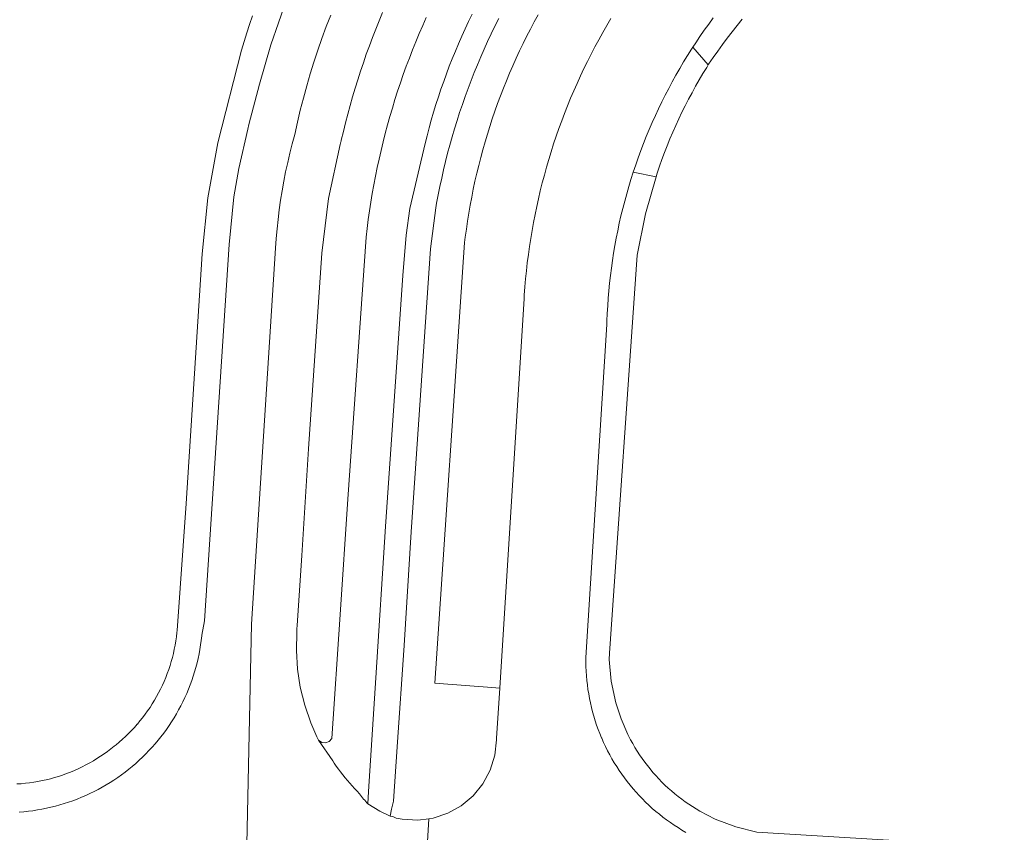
# Model space of a CAD drawing. Extents: x 146402 to 164798, y 455483 to 464134.
# Tile 357 of 575: x 157228 to 157302, y 461802 to 461863. Entities that reach past the tile are written whole.
import ezdxf

# ---------------------------------------------------------------- set-up
doc = ezdxf.new("R2010")
doc.units = 0
doc.header["$LTSCALE"] = 0.2
for name, color, linetype, lineweight in [('B-XX-VH-VERHARDING_ASFALT-GV', 252, 'CONTINUOUS', 18), ('B-XX-VH-VERHARDING_BETONSTRAATSTEEN-GV', 252, 'CONTINUOUS', 18), ('B-XX-VH-VERHARDING_TEGEL-GV', 252, 'CONTINUOUS', 18)]:
    doc.layers.add(name, color=color, linetype=linetype, lineweight=lineweight)

msp = doc.modelspace()

# ---------------------------------------------------------------- linework, layer by layer
at = {"layer": 'B-XX-VH-VERHARDING_ASFALT-GV'}
for points in [[(157248.135, 461864.519), (157246.981, 461861.226), (157246.147, 461858.292), (157245.349, 461855.259), (157245.258, 461854.915), (157244.577, 461851.964), (157244.224, 461849.841), (157243.861, 461846.261), (157242.015, 461818.082), (157241.82, 461817.011), (157241.814, 461816.955), (157241.774, 461816.613), (157241.726, 461816.272), (157241.67, 461815.933), (157241.606, 461815.595), (157241.534, 461815.258), (157241.454, 461814.923), (157241.367, 461814.591), (157241.272, 461814.26), (157241.169, 461813.931), (157241.059, 461813.605), (157240.941, 461813.282), (157240.815, 461812.962), (157240.682, 461812.644), (157240.542, 461812.33), (157240.395, 461812.019), (157240.24, 461811.712), (157240.078, 461811.408), (157239.91, 461811.108), (157239.734, 461810.812), (157239.552, 461810.52), (157239.362, 461810.233), (157239.167, 461809.95), (157238.964, 461809.671), (157238.755, 461809.398), (157238.54, 461809.129), (157238.319, 461808.866), (157238.092, 461808.607), (157237.858, 461808.354), (157237.619, 461808.107), (157237.374, 461807.865), (157237.124, 461807.629), (157236.868, 461807.399), (157236.607, 461807.174), (157236.341, 461806.956), (157236.07, 461806.744), (157235.794, 461806.539), (157235.513, 461806.34), (157235.228, 461806.148), (157234.938, 461805.962), (157234.644, 461805.783), (157234.346, 461805.611), (157234.044, 461805.446), (157233.738, 461805.288), (157233.429, 461805.137), (157233.117, 461804.993), (157232.801, 461804.857), (157232.481, 461804.728), (157232.16, 461804.606), (157231.835, 461804.492), (157231.508, 461804.386), (157231.178, 461804.287), (157230.846, 461804.196), (157230.512, 461804.112), (157230.177, 461804.037), (157229.839, 461803.969), (157229.5, 461803.909), (157229.16, 461803.857), (157228.819, 461803.813), (157228.477, 461803.777), (157228.134, 461803.749)], [(157244.772, 461781.324), (157245.527, 461817.825), (157247.337, 461846), (157247.387, 461846.719), (157247.449, 461847.437), (157247.524, 461848.154), (157247.613, 461848.869), (157247.714, 461849.583), (157247.828, 461850.295), (157247.955, 461851.004), (157248.095, 461851.711), (157248.247, 461852.416), (157248.412, 461853.117), (157248.59, 461853.816), (157248.78, 461854.511), (157248.979, 461855.425), (157249.195, 461856.336), (157249.426, 461857.243), (157249.672, 461858.146), (157249.934, 461859.044), (157250.212, 461859.938), (157250.505, 461860.827), (157250.813, 461861.71), (157251.137, 461862.588), (157251.476, 461863.461)], [(157251.476, 461863.461), (157251.137, 461862.588), (157250.813, 461861.71), (157250.505, 461860.827), (157250.212, 461859.938), (157249.934, 461859.044), (157249.672, 461858.146), (157249.426, 461857.243), (157249.195, 461856.336), (157248.979, 461855.425), (157248.78, 461854.511), (157248.59, 461853.816), (157248.412, 461853.117), (157248.247, 461852.416), (157248.095, 461851.711), (157247.955, 461851.004), (157247.828, 461850.295), (157247.714, 461849.583), (157247.613, 461848.869), (157247.524, 461848.154), (157247.449, 461847.437), (157247.387, 461846.719), (157247.337, 461846), (157245.527, 461817.825), (157244.772, 461781.324)], [(157258.318, 461794.806), (157258.827, 461803.257), (157257.987, 461803.146), (157256.829, 461803.213), (157256.383, 461803.307), (157256.137, 461803.411), (157255.925, 461803.443), (157255.14, 461803.831), (157254.262, 461804.363), (157254.178, 461804.452), (157254.095, 461804.542), (157254.015, 461804.634), (157253.936, 461804.727), (157253.858, 461804.822), (157253.783, 461804.918), (157253.709, 461805.016), (157253.637, 461805.115), (157253.447, 461805.309), (157253.26, 461805.507), (157253.076, 461805.708), (157252.896, 461805.912), (157252.72, 461806.119), (157252.547, 461806.329), (157252.377, 461806.541), (157252.212, 461806.757), (157252.05, 461806.976), (157251.891, 461807.197), (157251.737, 461807.421), (157251.631, 461807.58), (157250.563, 461809.137), (157250.431, 461809.394), (157249.973, 461810.445), (157249.524, 461811.753), (157249.194, 461813.097), (157248.985, 461814.464), (157248.9, 461815.845), (157248.938, 461817.228), (157248.939, 461817.482), (157248.965, 461817.739), (157249.308, 461822.976), (157249.813, 461830.975), (157250.817, 461845.627), (157251.306, 461849.725), (157252.179, 461853.759), (157252.205, 461853.857), (157252.231, 461853.955), (157252.248, 461854.017), (157252.265, 461854.079), (157252.418, 461854.733), (157252.578, 461855.384), (157252.747, 461856.034), (157252.922, 461856.682), (157253.106, 461857.328), (157253.297, 461857.971), (157253.497, 461858.612), (157253.703, 461859.251), (157253.918, 461859.887), (157254.139, 461860.521), (157254.369, 461861.151), (157254.606, 461861.78), (157254.85, 461862.405), (157255.102, 461863.027), (157255.361, 461863.646)], [(157258.63, 461863.274), (157258.361, 461862.672), (157258.101, 461862.067), (157257.848, 461861.459), (157257.602, 461860.848), (157257.363, 461860.234), (157257.132, 461859.617), (157256.909, 461858.997), (157256.693, 461858.375), (157256.484, 461857.75), (157256.284, 461857.122), (157256.09, 461856.492), (157255.905, 461855.86), (157255.727, 461855.226), (157255.557, 461854.59), (157255.395, 461853.951), (157255.24, 461853.311), (157255.093, 461852.669), (157254.954, 461852.025), (157254.823, 461851.379), (157254.7, 461850.732), (157254.584, 461850.083), (157254.477, 461849.433), (157254.377, 461848.782), (157254.286, 461848.13), (157254.202, 461847.477), (157254.126, 461846.822), (157254.125, 461846.813), (157252.742, 461827.183), (157252.178, 461818.547), (157251.545, 461809.26), (157251.356, 461809.042), (157251.087, 461808.938), (157250.8, 461808.972), (157250.563, 461809.137), (157251.631, 461807.58), (157251.737, 461807.421), (157251.891, 461807.197), (157252.05, 461806.976), (157252.212, 461806.757), (157252.377, 461806.541), (157252.547, 461806.329), (157252.72, 461806.119), (157252.896, 461805.912), (157253.076, 461805.708), (157253.26, 461805.507), (157253.447, 461805.309), (157253.637, 461805.115), (157253.709, 461805.016), (157253.783, 461804.918), (157253.858, 461804.822), (157253.936, 461804.727), (157254.015, 461804.634), (157254.095, 461804.542), (157254.178, 461804.452), (157254.262, 461804.363), (157254.305, 461805.288), (157254.859, 461813.809), (157255.57, 461825.155), (157256.875, 461843.954), (157257.12, 461846.973), (157257.4, 461848.961), (157258.544, 461853.827), (157258.691, 461854.417), (157258.845, 461855.004), (157259.007, 461855.59), (157259.177, 461856.173), (157259.355, 461856.755), (157259.54, 461857.333), (157259.733, 461857.909), (157259.933, 461858.483), (157260.141, 461859.054), (157260.357, 461859.622), (157260.58, 461860.188), (157260.81, 461860.75), (157261.047, 461861.309), (157261.293, 461861.865), (157261.545, 461862.418), (157261.804, 461862.967), (157262.071, 461863.513)]]:
    msp.add_lwpolyline(points, dxfattribs=at)
at = {"layer": 'B-XX-VH-VERHARDING_BETONSTRAATSTEEN-GV'}
for points in [[(157272.463, 461863.189), (157272.153, 461862.665), (157271.851, 461862.138), (157271.555, 461861.606), (157271.266, 461861.07), (157270.985, 461860.531), (157270.71, 461859.988), (157270.443, 461859.442), (157270.183, 461858.892), (157269.93, 461858.338), (157269.684, 461857.782), (157269.446, 461857.222), (157269.215, 461856.659), (157268.992, 461856.093), (157268.776, 461855.524), (157268.567, 461854.953), (157268.366, 461854.378), (157268.173, 461853.802), (157267.987, 461853.222), (157267.809, 461852.641), (157267.638, 461852.057), (157267.475, 461851.47), (157267.321, 461850.882), (157267.173, 461850.292), (157267.034, 461849.7), (157266.902, 461849.106), (157266.778, 461848.51), (157266.662, 461847.913), (157266.554, 461847.314), (157266.453, 461846.714), (157266.361, 461846.113), (157266.276, 461845.51), (157266.2, 461844.907), (157266.131, 461844.302), (157266.07, 461843.697), (157266.018, 461843.091), (157265.973, 461842.484), (157265.956, 461842.221), (157264.131, 461813.033), (157263.901, 461809.28), (157263.894, 461809.162), (157263.763, 461808.009), (157263.417, 461806.902), (157262.869, 461805.879), (157262.138, 461804.978), (157261.25, 461804.231), (157260.238, 461803.664), (157259.137, 461803.298), (157258.827, 461803.257), (157258.318, 461794.806)], [(157267.002, 461863.47), (157266.71, 461862.937), (157266.426, 461862.4), (157266.148, 461861.859), (157265.878, 461861.315), (157265.615, 461860.767), (157265.359, 461860.216), (157265.11, 461859.661), (157264.869, 461859.103), (157264.635, 461858.542), (157264.408, 461857.978), (157264.189, 461857.411), (157263.977, 461856.842), (157263.773, 461856.269), (157263.576, 461855.694), (157263.387, 461855.117), (157263.206, 461854.536), (157263.032, 461853.954), (157262.866, 461853.369), (157262.708, 461852.783), (157262.557, 461852.194), (157262.414, 461851.603), (157262.279, 461851.01), (157262.152, 461850.416), (157262.033, 461849.82), (157261.921, 461849.223), (157261.817, 461848.624), (157261.722, 461848.024), (157261.634, 461847.422), (157261.554, 461846.82), (157261.506, 461846.427), (157259.261, 461813.401), (157263.536, 461813.083), (157264.131, 461813.033), (157265.956, 461842.221), (157265.973, 461842.484), (157266.018, 461843.091), (157266.07, 461843.697), (157266.131, 461844.302), (157266.2, 461844.907), (157266.276, 461845.51), (157266.361, 461846.113), (157266.453, 461846.714), (157266.554, 461847.314), (157266.662, 461847.913), (157266.778, 461848.51), (157266.902, 461849.106), (157267.034, 461849.7), (157267.173, 461850.292), (157267.321, 461850.882), (157267.475, 461851.47), (157267.638, 461852.057), (157267.809, 461852.641), (157267.987, 461853.222), (157268.173, 461853.802), (157268.366, 461854.378), (157268.567, 461854.953), (157268.776, 461855.524), (157268.992, 461856.093), (157269.215, 461856.659), (157269.446, 461857.222), (157269.684, 461857.782), (157269.93, 461858.338), (157270.183, 461858.892), (157270.443, 461859.442), (157270.71, 461859.988), (157270.985, 461860.531), (157271.266, 461861.07), (157271.555, 461861.606), (157271.851, 461862.138), (157272.153, 461862.665), (157272.463, 461863.189)], [(157278.079, 461802.232), (157277.782, 461802.405), (157277.489, 461802.585), (157277.2, 461802.772), (157276.916, 461802.965), (157276.636, 461803.165), (157276.361, 461803.372), (157276.091, 461803.584), (157275.826, 461803.803), (157275.565, 461804.028), (157275.311, 461804.259), (157275.062, 461804.496), (157274.818, 461804.739), (157274.58, 461804.987), (157274.348, 461805.241), (157274.122, 461805.5), (157273.901, 461805.764), (157273.688, 461806.033), (157273.48, 461806.308), (157273.279, 461806.586), (157273.084, 461806.87), (157272.896, 461807.158), (157272.715, 461807.45), (157272.541, 461807.747), (157272.373, 461808.047), (157272.213, 461808.351), (157272.06, 461808.659), (157271.914, 461808.97), (157271.775, 461809.285), (157271.764, 461809.31), (157271.633, 461809.628), (157271.51, 461809.948), (157271.394, 461810.272), (157271.286, 461810.598), (157271.185, 461810.926), (157271.092, 461811.257), (157271.007, 461811.59), (157270.929, 461811.924), (157270.859, 461812.261), (157270.797, 461812.599), (157270.743, 461812.938), (157270.697, 461813.278), (157270.659, 461813.62), (157270.629, 461813.962), (157270.607, 461814.305), (157270.593, 461814.648), (157270.586, 461814.992), (157270.588, 461815.335), (157272.156, 461840.274), (157272.164, 461840.542), (157272.188, 461841.109), (157272.219, 461841.676), (157272.259, 461842.243), (157272.306, 461842.809), (157272.362, 461843.374), (157272.425, 461843.939), (157272.497, 461844.503), (157272.576, 461845.065), (157272.663, 461845.626), (157272.758, 461846.186), (157272.861, 461846.745), (157272.972, 461847.302), (157273.09, 461847.858), (157273.217, 461848.411), (157273.351, 461848.963), (157273.493, 461849.514), (157273.643, 461850.061), (157273.8, 461850.607), (157273.965, 461851.151), (157274.137, 461851.691), (157274.319, 461852.231), (157274.506, 461852.767), (157274.702, 461853.3), (157274.905, 461853.831), (157275.115, 461854.358), (157275.333, 461854.883), (157275.558, 461855.404), (157275.791, 461855.923), (157276.03, 461856.438), (157276.277, 461856.949), (157276.532, 461857.457), (157276.793, 461857.962), (157277.061, 461858.462), (157277.337, 461858.959), (157277.619, 461859.452), (157277.908, 461859.941), (157278.205, 461860.426), (157278.508, 461860.906), (157278.601, 461861.05), (157278.817, 461861.382), (157279.133, 461861.854), (157279.456, 461862.321), (157279.786, 461862.784), (157280.122, 461863.242)]]:
    msp.add_lwpolyline(points, dxfattribs=at)
msp.add_lwpolyline([(157279.75, 461859.721), (157278.601, 461861.05), (157278.508, 461860.906), (157278.205, 461860.426), (157277.908, 461859.941), (157277.619, 461859.452), (157277.337, 461858.959), (157277.061, 461858.462), (157276.793, 461857.962), (157276.532, 461857.457), (157276.277, 461856.949), (157276.03, 461856.438), (157275.791, 461855.923), (157275.558, 461855.404), (157275.333, 461854.883), (157275.115, 461854.358), (157274.905, 461853.831), (157274.702, 461853.3), (157274.506, 461852.767), (157274.319, 461852.231), (157274.137, 461851.691), (157275.847, 461851.341), (157275.923, 461851.606), (157276.1, 461852.126), (157276.285, 461852.642), (157276.477, 461853.157), (157276.677, 461853.668), (157276.884, 461854.176), (157277.098, 461854.681), (157277.32, 461855.183), (157277.549, 461855.682), (157277.785, 461856.177), (157278.029, 461856.669), (157278.28, 461857.158), (157278.537, 461857.642), (157278.802, 461858.123), (157279.074, 461858.6), (157279.352, 461859.073), (157279.638, 461859.541)], close=True, dxfattribs=at)
at = {"layer": 'B-XX-VH-VERHARDING_TEGEL-GV'}
for points in [[(157228.134, 461803.749), (157228.477, 461803.777), (157228.819, 461803.813), (157229.16, 461803.857), (157229.5, 461803.909), (157229.839, 461803.969), (157230.177, 461804.037), (157230.512, 461804.112), (157230.846, 461804.196), (157231.178, 461804.287), (157231.508, 461804.386), (157231.835, 461804.492), (157232.16, 461804.606), (157232.481, 461804.728), (157232.801, 461804.857), (157233.117, 461804.993), (157233.429, 461805.137), (157233.738, 461805.288), (157234.044, 461805.446), (157234.346, 461805.611), (157234.644, 461805.783), (157234.938, 461805.962), (157235.228, 461806.148), (157235.513, 461806.34), (157235.794, 461806.539), (157236.07, 461806.744), (157236.341, 461806.956), (157236.607, 461807.174), (157236.868, 461807.399), (157237.124, 461807.629), (157237.374, 461807.865), (157237.619, 461808.107), (157237.858, 461808.354), (157238.092, 461808.607), (157238.319, 461808.866), (157238.54, 461809.129), (157238.755, 461809.398), (157238.964, 461809.671), (157239.167, 461809.95), (157239.362, 461810.233), (157239.552, 461810.52), (157239.734, 461810.812), (157239.91, 461811.108), (157240.078, 461811.408), (157240.24, 461811.712), (157240.395, 461812.019), (157240.542, 461812.33), (157240.682, 461812.644), (157240.815, 461812.962), (157240.941, 461813.282), (157241.059, 461813.605), (157241.169, 461813.931), (157241.272, 461814.26), (157241.367, 461814.591), (157241.454, 461814.923), (157241.534, 461815.258), (157241.606, 461815.595), (157241.67, 461815.933), (157241.726, 461816.272), (157241.774, 461816.613), (157241.814, 461816.955), (157241.82, 461817.011), (157242.015, 461818.082), (157243.861, 461846.261), (157244.224, 461849.841), (157244.577, 461851.964), (157245.258, 461854.915), (157245.349, 461855.259), (157246.147, 461858.292), (157246.981, 461861.226), (157248.135, 461864.519)], [(157245.615, 461863.405), (157245.395, 461862.761), (157245.182, 461862.115), (157244.977, 461861.466), (157244.779, 461860.815), (157243.005, 461853.892), (157242.255, 461849.754), (157241.853, 461845.568), (157240.634, 461826.874), (157239.967, 461817.362), (157239.951, 461817.197), (157239.913, 461816.883), (157239.868, 461816.57), (157239.815, 461816.258), (157239.754, 461815.947), (157239.685, 461815.639), (157239.609, 461815.331), (157239.525, 461815.026), (157239.433, 461814.724), (157239.333, 461814.423), (157239.226, 461814.126), (157239.111, 461813.831), (157238.989, 461813.539), (157238.86, 461813.25), (157238.723, 461812.964), (157238.579, 461812.683), (157238.428, 461812.405), (157238.271, 461812.13), (157238.106, 461811.86), (157237.934, 461811.594), (157237.756, 461811.333), (157237.571, 461811.076), (157237.38, 461810.824), (157237.183, 461810.577), (157236.987, 461810.345), (157236.979, 461810.334), (157236.769, 461810.098), (157236.553, 461809.866), (157236.396, 461809.704), (157236.332, 461809.64), (157236.105, 461809.42), (157235.872, 461809.205), (157235.634, 461808.997), (157235.391, 461808.794), (157235.254, 461808.681), (157235.005, 461808.483), (157234.752, 461808.292), (157234.493, 461808.107), (157234.23, 461807.928), (157233.962, 461807.756), (157233.69, 461807.591), (157233.415, 461807.433), (157233.135, 461807.282), (157232.851, 461807.138), (157232.564, 461807.001), (157232.274, 461806.871), (157231.98, 461806.749), (157231.684, 461806.634), (157231.385, 461806.527), (157231.082, 461806.427), (157230.778, 461806.335), (157230.472, 461806.25), (157230.163, 461806.174), (157229.853, 461806.105), (157229.541, 461806.044), (157229.227, 461805.99), (157228.912, 461805.945), (157228.597, 461805.907), (157228.28, 461805.878), (157227.963, 461805.856)], [(157262.071, 461863.513), (157261.804, 461862.967), (157261.545, 461862.418), (157261.293, 461861.865), (157261.047, 461861.309), (157260.81, 461860.75), (157260.58, 461860.188), (157260.357, 461859.622), (157260.141, 461859.054), (157259.933, 461858.483), (157259.733, 461857.909), (157259.54, 461857.333), (157259.355, 461856.755), (157259.177, 461856.173), (157259.007, 461855.59), (157258.845, 461855.004), (157258.691, 461854.417), (157258.544, 461853.827), (157257.4, 461848.961), (157257.12, 461846.973), (157256.875, 461843.954), (157255.57, 461825.155), (157254.859, 461813.809), (157254.305, 461805.288), (157254.262, 461804.363), (157255.14, 461803.831), (157255.925, 461803.443), (157256.026, 461803.968), (157256.183, 461804.576), (157256.455, 461808.639), (157256.964, 461816.222), (157257.504, 461824.75), (157258.958, 461845.952), (157259.346, 461849.019), (157259.408, 461849.369), (157259.526, 461849.995), (157259.652, 461850.619), (157259.785, 461851.242), (157259.926, 461851.863), (157260.075, 461852.482), (157260.232, 461853.099), (157260.396, 461853.715), (157260.569, 461854.328), (157260.749, 461854.939), (157260.936, 461855.547), (157261.131, 461856.153), (157261.334, 461856.757), (157261.545, 461857.358), (157261.762, 461857.957), (157261.988, 461858.552), (157262.221, 461859.145), (157262.461, 461859.735), (157262.709, 461860.321), (157262.964, 461860.905), (157263.226, 461861.485), (157263.496, 461862.062), (157263.772, 461862.636), (157264.056, 461863.206)], [(157280.122, 461863.242), (157279.786, 461862.784), (157279.456, 461862.321), (157279.133, 461861.854), (157278.817, 461861.382), (157278.601, 461861.05), (157279.75, 461859.721), (157279.784, 461859.771), (157280.124, 461860.267), (157280.47, 461860.758), (157280.823, 461861.245), (157281.182, 461861.727), (157281.548, 461862.204), (157281.92, 461862.676), (157282.298, 461863.143)], [(157301.933, 461801.13), (157283.399, 461802.243), (157281.809, 461802.64), (157280.279, 461803.225), (157279.125, 461803.818), (157278.032, 461804.518), (157277.766, 461804.712), (157277.505, 461804.912), (157277.249, 461805.118), (157276.998, 461805.331), (157276.753, 461805.549), (157276.512, 461805.774), (157276.277, 461806.004), (157276.048, 461806.24), (157275.825, 461806.481), (157275.608, 461806.728), (157275.396, 461806.98), (157275.191, 461807.237), (157274.992, 461807.499), (157274.8, 461807.766), (157274.614, 461808.038), (157274.435, 461808.313), (157274.263, 461808.593), (157274.097, 461808.878), (157273.938, 461809.166), (157273.787, 461809.457), (157273.73, 461809.572), (157273.223, 461810.736), (157272.827, 461811.943), (157272.486, 461813.552), (157272.342, 461815.19), (157272.35, 461815.666), (157274.44, 461845.482), (157275.053, 461848.575), (157275.847, 461851.341), (157274.137, 461851.691), (157273.965, 461851.151), (157273.8, 461850.607), (157273.643, 461850.061), (157273.493, 461849.514), (157273.351, 461848.963), (157273.217, 461848.411), (157273.09, 461847.858), (157272.972, 461847.302), (157272.861, 461846.745), (157272.758, 461846.186), (157272.663, 461845.626), (157272.576, 461845.065), (157272.497, 461844.503), (157272.425, 461843.939), (157272.362, 461843.374), (157272.306, 461842.809), (157272.259, 461842.243), (157272.219, 461841.676), (157272.188, 461841.109), (157272.164, 461840.542), (157272.156, 461840.274), (157270.588, 461815.335), (157270.586, 461814.992), (157270.593, 461814.648), (157270.607, 461814.305), (157270.629, 461813.962), (157270.659, 461813.62), (157270.697, 461813.278), (157270.743, 461812.938), (157270.797, 461812.599), (157270.859, 461812.261), (157270.929, 461811.924), (157271.007, 461811.59), (157271.092, 461811.257), (157271.185, 461810.926), (157271.286, 461810.598), (157271.394, 461810.272), (157271.51, 461809.948), (157271.633, 461809.628), (157271.764, 461809.31), (157271.775, 461809.285), (157271.914, 461808.97), (157272.06, 461808.659), (157272.213, 461808.351), (157272.373, 461808.047), (157272.541, 461807.747), (157272.715, 461807.45), (157272.896, 461807.158), (157273.084, 461806.87), (157273.279, 461806.586), (157273.48, 461806.308), (157273.688, 461806.033), (157273.901, 461805.764), (157274.122, 461805.5), (157274.348, 461805.241), (157274.58, 461804.987), (157274.818, 461804.739), (157275.062, 461804.496), (157275.311, 461804.259), (157275.565, 461804.028), (157275.826, 461803.803), (157276.091, 461803.584), (157276.361, 461803.372), (157276.636, 461803.165), (157276.916, 461802.965), (157277.2, 461802.772), (157277.489, 461802.585), (157277.782, 461802.405), (157278.079, 461802.232)]]:
    msp.add_lwpolyline(points, dxfattribs=at)

doc.saveas('drawing.dxf')
